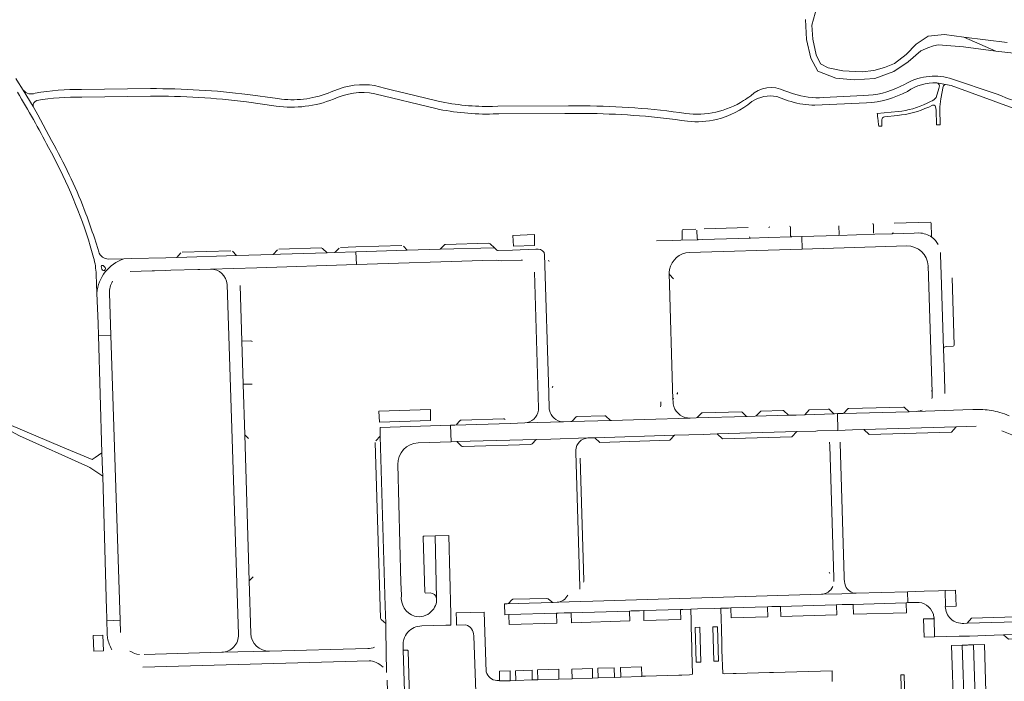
# Model space of a CAD drawing. Header units: metres. Extents: x 166325 to 190320, y 381923 to 404576.
# Tile 351 of 656: x 173876 to 174343, y 390026 to 390339. Entities that reach past the tile are written whole.
import ezdxf

# ---------------------------------------------------------------- set-up
doc = ezdxf.new("R2010")
doc.units = ezdxf.units.M
for name, color, linetype, lineweight in [('B-WE-OG-WATER_BEEK-GV', 8, 'Continuous', 18), ('B-WE-VH-VERHARDING_ASFALT-GV', 8, 'Continuous', 18), ('B-WE-VH-VERHARDING_BETONSTRAATSTEEN-GV', 8, 'Continuous', 18), ('B-WE-VH-VERHARDING_FUNDERING_ZAND-GV', 8, 'Continuous', 18)]:
    doc.layers.add(name, color=color, linetype=linetype, lineweight=lineweight)

msp = doc.modelspace()

# ---------------------------------------------------------------- linework, layer by layer
at = {"layer": 'B-WE-OG-WATER_BEEK-GV', "flags": 128}
for points in [[(174248.54, 390339.529), (174249.032, 390330.015), (174250.991, 390321.266), (174254.432, 390315.045), (174262.842, 390311.714), (174271.615, 390310.92), (174281.431, 390311.581), (174290.405, 390314.959), (174297.108, 390319.516), (174303.126, 390324.679), (174306.449, 390326.075), (174309.124, 390327.089), (174311.322, 390327.503), (174323.364, 390326.643), (174338.668, 390324.49), (174323.555, 390331.237), (174314.348, 390332.383), (174306.549, 390331.638), (174301.003, 390327.772), (174296.138, 390322.996), (174290.76, 390318.699), (174285.877, 390316.721), (174280.957, 390315.303), (174275.312, 390314.71), (174266.234, 390315.139), (174259.318, 390316.71), (174255.59, 390318.51), (174253.649, 390322.79), (174252.083, 390330.251), (174251.499, 390336.843), (174253.902, 390345.3)], [(174344.014, 390328.577), (174323.555, 390331.237), (174338.668, 390324.49), (174354.275, 390322.72)]]:
    msp.add_lwpolyline(points, dxfattribs=at)
at = {"layer": 'B-WE-VH-VERHARDING_ASFALT-GV', "flags": 128}
for points in [[(173892.759, 390279.948), (173891.567, 390282.151), (173884.992, 390294.364), (173882.909, 390298.367), (173878.139, 390306.124), (173875.174, 390310.752), (173874.593, 390311.66)], [(174339.241, 390304.17), (174316.704, 390311.781)], [(173878.139, 390306.124), (173882.909, 390298.367)], [(173938.415, 390306.776), (173905.741, 390306.333)], [(174030.153, 390307.404), (174027.002, 390306.316), (174023.883, 390305.238)], [(174074.671, 390300.842), (174058.302, 390304.813), (174053.554, 390305.965), (174049.152, 390307.033)], [(174242.858, 390304.298), (174238.711, 390305.76)], [(174311.985, 390308.097), (174311.638, 390306.893), (174310.389, 390302.562)], [(174310.745, 390309.549), (174314.824, 390308.758), (174317.548, 390308.23), (174337.414, 390301.032), (174348.189, 390297.127)], [(174314.824, 390308.758), (174310.745, 390309.549)], [(174312.643, 390301.881), (174313.723, 390307.758)], [(173905.894, 390302.774), (173938.446, 390303.236)], [(173983.875, 390300.519), (173997.912, 390298.541), (173997.958, 390298.534)], [(174000.354, 390301.847), (173998.492, 390302.101), (173984.448, 390304.019)], [(174044.55, 390304.375), (174073.547, 390297.308)], [(174234.964, 390303.035), (174240.348, 390301.07)], [(174278.351, 390303.645), (174275.987, 390303.521), (174257.013, 390302.518)], [(174307.786, 390300.653), (174306.118, 390299.834)], [(174143.616, 390298.601), (174136.299, 390298.57), (174102.923, 390298.429), (174100.301, 390298.364)], [(174251.604, 390298.948), (174252.956, 390298.887), (174277.35, 390299.991)], [(174292.389, 390295.954), (174282.512, 390295.013), (174282.566, 390294.538), (174282.671, 390293.621), (174282.692, 390293.436), (174282.748, 390292.947), (174283.112, 390289.764), (174283.203, 390288.967), (174284.734, 390289.019), (174284.724, 390289.61), (174284.684, 390292.075)], [(174306.883, 390298.077), (174308.679, 390298.906)], [(174310.054, 390298.207), (174310.39, 390296.529), (174310.623, 390289.578), (174312.261, 390289.644), (174312.132, 390296.994)], [(174100.639, 390294.774), (174103.301, 390294.834), (174134.549, 390294.943), (174136.618, 390294.951), (174147.051, 390294.987)], [(174285.937, 390293.478), (174292.08, 390294.072)], [(173909.097, 390235.123), (173909.895, 390232.295), (173911.46, 390226.754)], [(173913.869, 390229.514), (173913.43, 390231.117), (173911.797, 390236.16)], [(174193.533, 390229.168), (174246.928, 390230.675), (174246.744, 390236.737), (174242.043, 390236.597), (174230.806, 390236.239), (174222.567, 390235.983), (174199.784, 390235.282), (174197.782, 390235.224), (174189.557, 390234.975), (174185.328, 390234.881), (174178.017, 390234.672)], [(174302.264, 390238.462), (174299.975, 390238.389), (174289.631, 390238.063), (174281.293, 390237.798), (174264.014, 390237.252), (174246.744, 390236.737), (174246.928, 390230.675), (174296.473, 390232.282)], [(174102.359, 390230.323), (174102.29, 390230.388), (174101.277, 390231.341), (174075.577, 390230.748), (174059.973, 390230.252), (174035.686, 390229.48), (174035.885, 390223.429), (174095.794, 390225.312), (174102.098, 390225.489), (174104.638, 390225.152), (174113.923, 390225.499), (174114.494, 390225.52)], [(174121.996, 390230.786), (174121.808, 390230.777), (174120.836, 390230.733), (174109.877, 390230.342), (174103.008, 390230.098)], [(173925.765, 390226.181), (173918.487, 390226.054)], [(173988.693, 390221.964), (174035.885, 390223.429), (174035.686, 390229.48), (174025.729, 390229.163), (174022.024, 390229.045), (174000.008, 390228.345), (173996.465, 390228.238), (173979.145, 390227.717), (173950.813, 390226.865), (173945.674, 390226.71), (173929.466, 390226.245), (173925.765, 390226.181)], [(174127.28, 390154.481), (174127.201, 390154.945), (174126.962, 390162.684), (174125.019, 390227.98)], [(174314.285, 390170.451), (174313.866, 390183.457), (174312.736, 390218.762), (174312.436, 390228.067), (174312.4, 390229.187)], [(173915.91, 390222.956), (173916.854, 390222.125)], [(173928.741, 390220.233), (173939.227, 390220.527), (173940.256, 390220.556), (173945.432, 390220.701), (173947.985, 390220.772), (173960.753, 390221.128), (173961.803, 390221.157), (173966.878, 390221.299), (173966.903, 390221.3), (173988.693, 390221.964)], [(173988.693, 390221.964), (173966.903, 390221.3)], [(174183.995, 390219.419), (174184.029, 390219.713), (174184.187, 390221.069)], [(174306.645, 390222.798), (174308.547, 390163.016), (174308.59, 390161.703)], [(173912.689, 390218.805), (173913.03, 390209.956)], [(174120.265, 390219.871), (174122.163, 390155.392), (174122.093, 390154.419)], [(174185.806, 390158.701), (174185.784, 390159.361), (174183.995, 390219.419)], [(173974.648, 390214.04), (173980.044, 390048.208)], [(173982.981, 390142.788), (173982.244, 390166.739), (173981.614, 390187.203), (173980.801, 390213.603)], [(173913.03, 390209.956), (173913.584, 390195.608), (173913.806, 390189.839), (173919.533, 390190.017), (173918.928, 390209.855)], [(174314.544, 390162.445), (174314.506, 390163.622), (174314.285, 390170.451)], [(174332.514, 390154.762), (174327.711, 390154.858), (174322.969, 390154.694), (174301.002, 390153.866), (174297.656, 390153.764), (174266.408, 390152.912), (174263.652, 390152.827), (174263.883, 390144.913), (174270.84, 390145.116), (174276.221, 390145.279), (174319.956, 390146.565), (174329.412, 390146.841)], [(174301.002, 390153.866), (174322.969, 390154.694)], [(174080.433, 390147.316), (174047.218, 390146.241), (174047.08, 390146.113), (174047.192, 390142.22), (174049.511, 390061.618), (174049.748, 390053.366), (174049.832, 390050.277), (174050.079, 390030.178)], [(174065.14, 390138.992), (174080.765, 390139.49), (174080.433, 390147.316)], [(174115.564, 390148.479), (174133.997, 390148.954), (174133.789, 390148.959), (174133.58, 390148.97)], [(174172.383, 390150.072), (174193.958, 390150.737)], [(173985.879, 390048.655), (173985.111, 390073.605), (173982.981, 390142.788)], [(174270.84, 390145.116), (174263.883, 390144.913), (174254.288, 390144.615)], [(174341.524, 390144.695), (174343.871, 390143.757), (174384.898, 390127.37), (174390.666, 390125.066), (174398.961, 390121.788), (174439.757, 390105.668), (174443.466, 390104.203), (174455.309, 390099.476), (174458.987, 390108.203)], [(174145.489, 390141.31), (174127.9, 390140.778)], [(174259.947, 390139.39), (174259.955, 390139.11), (174259.997, 390137.637), (174261.917, 390075.016), (174261.981, 390073.292)], [(174266.874, 390075.551), (174264.916, 390138.901), (174264.926, 390139.246)], [(174139.764, 390134.474), (174139.744, 390135.559)], [(174141.748, 390069.765), (174141.696, 390070.768), (174139.764, 390134.474)], [(174057.2, 390066.796), (174056.988, 390072.829), (174055.485, 390128.693)], [(174066.8, 390052.242), (174078.176, 390052.618), (174080.678, 390052.67), (174080.53, 390057.812), (174079.607, 390095.12), (174073.123, 390094.923), (174073.863, 390065.3)], [(174256.125, 390067.275), (174265.751, 390067.493), (174272.538, 390067.725)], [(174314.716, 390061.511), (174314.866, 390061.514), (174314.662, 390069.013), (174311.458, 390068.924), (174304.779, 390068.729), (174296.829, 390068.451), (174297.01, 390063.309), (174301.043, 390063.44)], [(174130.998, 390063.467), (174147.776, 390064.002)], [(173924.159, 390049.166), (173923.984, 390054.94), (173917.737, 390054.762), (173917.906, 390048.97)], [(174309.215, 390057.228), (174309.421, 390056.141), (174309.649, 390047.063), (174321.337, 390047.395), (174326.167, 390047.499), (174337.8, 390047.882), (174342.373, 390048.032), (174362.432, 390048.692), (174370.865, 390048.969), (174372.432, 390049.021), (174373.813, 390049.067)], [(174377.586, 390055.023), (174325.047, 390053.557), (174323.551, 390053.499)], [(174050.079, 390030.178), (174049.832, 390050.277)], [(174050.46, 390026.645), (174051.107, 390005.832), (174059.168, 390005.993), (174059.151, 390006.526), (174058.077, 390040.72), (174057.992, 390043.408), (174058.062, 390044.606), (174058.295, 390045.783)], [(174041.281, 390041.526), (173994.681, 390040.288), (173972.119, 390039.774), (173935.342, 390038.696)], [(173972.119, 390039.774), (173994.681, 390040.288)], [(173934.685, 390032.791), (174041.884, 390035.718)], [(174299.72, 389987.253), (174297.782, 389987.451), (174294.562, 389987.78), (174295.404, 389990.775), (174295.961, 389994.134), (174296.055, 389994.702), (174296.022, 390000.474), (174295.897, 390006.252), (174295.225, 390029.134), (174293.706, 390029.087), (174294.007, 390017.233), (174294.153, 390011.486), (174294.416, 390001.756), (174294.566, 389994.853), (174294.056, 389991.354), (174293.338, 389989.194)]]:
    msp.add_lwpolyline(points, dxfattribs=at)
at = {"layer": 'B-WE-VH-VERHARDING_ASFALT-GV'}
for points in [[(174316.704, 390311.781, 0.2017389), (174295.359, 390308.753)], [(173875.418, 390305.069, -0.0164654), (173890.057, 390278.957)], [(173883.799, 390304.665, -0.3538889), (173878.139, 390306.124)], [(173905.741, 390306.333, 0.0505197), (173883.799, 390304.665)], [(173984.448, 390304.019, 0.0318113), (173938.415, 390306.776)], [(174023.883, 390305.238, -0.1300332), (174000.354, 390301.847)], [(174049.152, 390307.033, 0.1512052), (174030.153, 390307.404)], [(174238.711, 390305.76, 0.3130147), (174222.581, 390303.433)], [(174277.35, 390299.991, 0.1104361), (174296.763, 390305.489)], [(174295.359, 390308.753, -0.1058988), (174278.351, 390303.645)], [(174296.763, 390305.489, -0.1583845), (174310.745, 390309.549)], [(174310.745, 390309.549, -0.3121536), (174311.985, 390308.097)], [(174313.723, 390307.758, -0.269966), (174314.824, 390308.758)], [(173882.909, 390298.367, -0.394715), (173884.544, 390301.159)], [(173884.544, 390301.159, -0.047217), (173905.894, 390302.774)], [(173938.446, 390303.236, -0.031226), (173983.875, 390300.519)], [(173997.958, 390298.534, 0.1306066), (174024.991, 390301.797)], [(174024.991, 390301.797, -0.1594979), (174044.55, 390304.375)], [(174100.301, 390298.364, -0.0601772), (174074.671, 390300.842)], [(174219.245, 390301.088, -0.1753189), (174191.828, 390295.07)], [(174206.444, 390292.239, 0.1157874), (174223.146, 390300.653)], [(174222.581, 390303.433, -0.0244304), (174219.245, 390301.088)], [(174223.146, 390300.653, -0.1933579), (174234.964, 390303.035)], [(174240.348, 390301.07, 0.0646806), (174251.604, 390298.948)], [(174257.013, 390302.518, -0.0946646), (174242.858, 390304.298)], [(174310.389, 390302.562, -0.1584882), (174307.786, 390300.653)], [(174312.132, 390296.994, -0.0319235), (174312.643, 390301.881)], [(174356.446, 390298.267, -0.0302301), (174339.241, 390304.17)], [(174073.547, 390297.308, 0.0587282), (174100.639, 390294.774)], [(174191.828, 390295.07, 0.033589), (174143.616, 390298.601)], [(174292.08, 390294.072, 0.0838738), (174306.883, 390298.077)], [(174306.118, 390299.834, -0.090381), (174292.389, 390295.954)], [(174308.679, 390298.906, -0.4833246), (174310.054, 390298.207)], [(174147.051, 390294.987, -0.0333802), (174192.714, 390291.317)], [(174192.714, 390291.317, 0.0847771), (174206.444, 390292.239)], [(174284.684, 390292.075, -0.3901348), (174285.937, 390293.478)], [(173890.057, 390278.957, -0.0474306), (173909.097, 390235.123)], [(173907.8, 390247.505, 0.0356816), (173892.759, 390279.948)], [(173911.797, 390236.16, 0.0120408), (173907.8, 390247.505)], [(174308.421, 390236.407, 0.1316957), (174302.264, 390238.462)], [(174311.298, 390232.984, 0.1110747), (174308.421, 390236.407)], [(174125.019, 390227.98, 0.4013111), (174121.996, 390230.786)], [(174296.473, 390232.282, -0.4061835), (174306.645, 390222.798)], [(173911.46, 390226.754, -0.0516972), (173912.689, 390218.805)], [(173925.765, 390226.181, 0.2977684), (173913.03, 390209.956)], [(173918.487, 390226.054, -0.3330746), (173913.869, 390229.514)], [(174103.008, 390230.098, -0.186905), (174102.359, 390230.323)], [(174184.187, 390221.069, -0.3492692), (174193.533, 390229.168)], [(173915.063, 390222.548, -0.6370287), (173915.91, 390222.956)], [(173966.903, 390221.3, -0.3982954), (173974.648, 390214.04)], [(173918.928, 390209.855, -0.1438459), (173920.467, 390215.523)], [(174308.59, 390161.703, -0.0702025), (174308.403, 390160.013)], [(174180.098, 390158.37, -0.0707029), (174179.859, 390156.121)], [(174186.198, 390156.212, -0.0795387), (174185.806, 390158.701)], [(174193.958, 390150.737, -0.3320451), (174186.198, 390156.212)], [(174122.093, 390154.419, -0.3589878), (174115.564, 390148.479)], [(174133.58, 390148.97, -0.3373613), (174127.28, 390154.481)], [(174303.803, 390154.511, -0.0903827), (174301.002, 390153.866)], [(174340.619, 390153.419, 0.0538893), (174332.514, 390154.762)], [(174344.923, 390151.823, 0.0305973), (174340.619, 390153.419)], [(174055.485, 390128.693, -0.4141579), (174065.14, 390138.992)], [(174139.744, 390135.559, -0.3727619), (174145.489, 390141.31)], [(174267.521, 390071.247, -0.0719095), (174266.874, 390075.551)], [(174261.446, 390070.894, -0.2834776), (174256.125, 390067.275)], [(174272.538, 390067.725, -0.3111452), (174267.521, 390071.247)], [(174063.467, 390056.873, -0.3574894), (174057.2, 390066.796)], [(174073.863, 390065.3, -0.2234419), (174071.359, 390059.059)], [(174135.997, 390066.871, -0.2540705), (174130.998, 390063.467)], [(174301.043, 390063.44, -0.3284838), (174308.947, 390058.137)], [(174071.359, 390059.059, -0.2571194), (174063.467, 390056.873)], [(174308.947, 390058.137, -0.0284043), (174309.215, 390057.228)], [(174323.551, 390053.499, -0.4332099), (174314.716, 390061.511)], [(173917.906, 390048.97, 0.0465825), (173918.074, 390046.521)], [(173994.681, 390040.288, -0.4038451), (173985.879, 390048.655)], [(174058.295, 390045.783, -0.1179817), (174060.243, 390049.356)], [(174060.243, 390049.356, -0.214181), (174066.8, 390052.242)], [(173918.074, 390046.521, 0.0861079), (173920.067, 390040.984)], [(173980.044, 390048.208, -0.4153669), (173972.119, 390039.774)], [(173933.14, 390038.73, -0.1231158), (173928.625, 390040.398)], [(174044.535, 390042.245, -0.0955282), (174041.281, 390041.526)], [(174041.884, 390035.718, -0.1111945), (174045.209, 390034.996)], [(174045.209, 390034.996, -0.0769784), (174048.578, 390032.71)]]:
    msp.add_lwpolyline(points, format="xyb", dxfattribs=at)
at = {"layer": 'B-WE-VH-VERHARDING_ASFALT-GV', "flags": 128}
for points in [[(173919.533, 390190.017), (173913.806, 390189.839), (173915.422, 390134.299), (173915.658, 390126.191), (173915.744, 390123.248), (173917.589, 390059.865), (173917.689, 390056.415), (173917.737, 390054.762), (173923.984, 390054.94)], [(174263.652, 390152.827), (174262.239, 390152.784), (174248.154, 390152.266), (174244.191, 390152.146), (174240.546, 390152.035), (174224.648, 390151.639), (174220.988, 390151.53), (174196.764, 390150.853), (174193.958, 390150.737), (174172.383, 390150.072), (174156.673, 390149.615), (174137.462, 390149.054), (174133.997, 390148.954), (174115.564, 390148.479), (174108.695, 390148.178), (174082.53, 390147.384), (174080.433, 390147.316), (174080.765, 390139.49), (174083.423, 390139.574), (174121.051, 390140.592), (174127.9, 390140.778), (174145.489, 390141.31), (174148.839, 390141.414), (174186.565, 390142.591), (174200.128, 390142.997), (174206.715, 390143.195), (174244.387, 390144.323), (174253.393, 390144.593), (174254.288, 390144.615), (174263.883, 390144.913)], [(174296.829, 390068.451), (174272.538, 390067.725), (174265.751, 390067.493), (174256.125, 390067.275), (174147.776, 390064.002), (174130.998, 390063.467), (174129.059, 390063.406), (174117.685, 390063.05), (174107.288, 390062.769), (174105.974, 390062.712), (174106.21, 390057.609), (174108.017, 390057.657), (174130.595, 390058.322), (174131.424, 390058.351), (174134.269, 390058.437), (174137.612, 390058.516), (174165.236, 390059.331), (174166.066, 390059.368), (174169.907, 390059.497), (174171.959, 390059.554), (174189.403, 390060.073), (174190.39, 390060.116), (174194.273, 390060.218), (174197.362, 390060.308), (174205.222, 390060.553), (174208.442, 390060.65), (174212.145, 390060.74), (174213.195, 390060.781), (174230.527, 390061.335), (174232.566, 390061.4), (174235.816, 390061.493), (174236.653, 390061.503), (174263.138, 390062.271), (174265.895, 390062.361), (174266.989, 390062.397), (174270.2, 390062.49), (174271.03, 390062.5), (174296.169, 390063.271), (174297.01, 390063.309)]]:
    msp.add_lwpolyline(points, close=True, dxfattribs=at)
at = {"layer": 'B-WE-VH-VERHARDING_BETONSTRAATSTEEN-GV'}
for points in [[(174190.577, 390240.086, 0.2931191), (174190.084, 390239.529)], [(174231.653, 390241.339, 0.3979025), (174231.184, 390240.87)], [(174241.441, 390241.125, 0.4108456), (174240.923, 390241.623)], [(174280.709, 390242.334, 0.4018949), (174280.197, 390242.815)], [(174308.095, 390243.089, 0.3632454), (174307.563, 390243.577)], [(174190.067, 390235.463, -0.3801053), (174189.557, 390234.975)], [(174197.782, 390235.224, -0.3241986), (174197.266, 390235.804)], [(174222.567, 390235.983, -0.340585), (174222.044, 390236.564)], [(174242.043, 390236.597, -0.3411989), (174241.512, 390237.063)], [(174264.505, 390237.754, -0.3703798), (174264.014, 390237.252)], [(174290.103, 390238.679, -0.3128929), (174289.631, 390238.063)], [(174308.421, 390236.407, -0.255519), (174308.224, 390236.806)], [(174019.862, 390231.017, 0.1168849), (174019.206, 390231.314)], [(174078.088, 390233.02, 0.1900725), (174077.382, 390232.696)], [(174099.184, 390233.277, 0.1831488), (174098.501, 390233.602)], [(173915.273, 390221.213, 1.2246012), (173916.854, 390222.125)], [(174127.121, 390224.915, 0.1881702), (174126.82, 390225.594)], [(174306.645, 390222.798, -0.1546343), (174306.423, 390222.055)], [(174184.208, 390218.692, -0.0821073), (174183.995, 390219.419)], [(173986.493, 390186.775, 0.3949834), (173985.963, 390187.273)], [(174313.866, 390183.457, -0.4160161), (174315.072, 390184.618)], [(174318.425, 390184.742, 0.3922938), (174318.944, 390185.302)], [(174128.629, 390165.093, 0.1984841), (174128.868, 390165.824)], [(174187.679, 390162.087, 0.1704), (174187.94, 390162.807)], [(174308.275, 390163.73, -0.1529304), (174308.547, 390163.016)], [(174185.784, 390159.361, -0.1292495), (174186.018, 390160.098)], [(174140.314, 390151.431, 0.1696617), (174139.771, 390151.166)], [(174154.228, 390151.508, 0.1874033), (174153.512, 390151.792)], [(174197.465, 390151.189, -0.1886355), (174196.764, 390150.853)], [(174199.811, 390153.249, 0.1797146), (174199.156, 390152.969)], [(174266.859, 390153.152, -0.1981006), (174266.408, 390152.912)], [(174085.523, 390149.783, 0.1845536), (174084.816, 390149.482)], [(174106.255, 390150.094, 0.2074867), (174105.549, 390150.407)], [(174138.157, 390149.416, -0.1884378), (174137.462, 390149.054)], [(174156.673, 390149.615, -0.1495749), (174155.924, 390149.884)], [(174118.463, 390138.253, 0.2290605), (174119.15, 390138.569)], [(174067.928, 390094.764, 0.4392994), (174067.425, 390094.257)], [(174259.787, 390077.749, 0.2026359), (174260.118, 390077.053)], [(174143.378, 390073.032, 0.1930645), (174143.638, 390073.738)], [(174068.238, 390068.274, 0.4139035), (174068.767, 390067.802)], [(174070.822, 390067.887, -0.3571396), (174073.863, 390065.3)], [(174047.317, 390055.993, 0.2415914), (174047.646, 390055.309)], [(174087.649, 390052.758, -0.3390574), (174091.467, 390047.591)], [(174060.369, 390040.455, 0.4505533), (174059.843, 390040.854)], [(174102.411, 390026.441, -0.3352419), (174097.377, 390030.575)]]:
    msp.add_lwpolyline(points, format="xyb", dxfattribs=at)
at = {"layer": 'B-WE-VH-VERHARDING_BETONSTRAATSTEEN-GV', "flags": 128}
for points in [[(174196.619, 390240.271), (174190.577, 390240.086)], [(174197.266, 390235.804), (174197.16, 390239.793)], [(174221.423, 390241.022), (174221.39, 390241.021), (174200.6, 390240.39)], [(174241.512, 390237.063), (174241.441, 390241.117), (174241.441, 390241.125)], [(174264.386, 390241.782), (174264.505, 390237.754)], [(174280.794, 390238.384), (174280.71, 390242.302), (174280.709, 390242.334)], [(174307.563, 390243.577), (174290.505, 390243.11)], [(174308.224, 390236.806), (174308.095, 390243.089)], [(174189.557, 390234.975), (174197.782, 390235.224)], [(174190.084, 390239.529), (174190.067, 390235.463)], [(174199.784, 390235.282), (174222.567, 390235.983)], [(174230.806, 390236.239), (174242.043, 390236.597)], [(174264.014, 390237.252), (174281.293, 390237.798)], [(174289.631, 390238.063), (174299.975, 390238.389), (174302.264, 390238.462)], [(173998.454, 390230.432), (173996.465, 390228.238), (174000.008, 390228.345), (174022.024, 390229.045), (174019.862, 390231.017)], [(174019.206, 390231.314), (173999.156, 390230.73)], [(174027.674, 390231.237), (174025.729, 390229.163), (174035.686, 390229.48), (174059.973, 390230.252), (174058.166, 390232.185)], [(174057.441, 390232.422), (174035.611, 390231.777), (174028.426, 390231.565)], [(174077.382, 390232.696), (174075.577, 390230.748), (174101.277, 390231.341), (174099.184, 390233.277)], [(174098.501, 390233.602), (174078.088, 390233.02)], [(173952.764, 390228.959), (173950.813, 390226.865), (173979.145, 390227.717), (173977.249, 390229.762)], [(173976.498, 390229.956), (173953.461, 390229.264)], [(174125.019, 390227.98), (174126.962, 390162.684)], [(173915.063, 390222.548), (173915.273, 390221.213)], [(174308.547, 390163.016), (174306.645, 390222.798)], [(174183.995, 390219.419), (174185.784, 390159.361)], [(174186.031, 390216.63), (174184.208, 390218.692)], [(174312.736, 390218.762), (174313.866, 390183.457)], [(174318.944, 390185.302), (174317.946, 390217.197)], [(173985.963, 390187.273), (173981.614, 390187.203), (173982.244, 390166.739), (173986.58, 390166.833)], [(174315.072, 390184.618), (174318.425, 390184.742)], [(174266.408, 390152.912), (174297.656, 390153.764), (174295.249, 390155.965), (174294.969, 390155.957)], [(174294.969, 390155.957), (174269.131, 390155.298), (174268.797, 390155.213), (174268.453, 390154.963), (174266.859, 390153.152)], [(174139.771, 390151.166), (174138.157, 390149.416)], [(174140.483, 390151.436), (174140.314, 390151.431)], [(174153.512, 390151.792), (174140.483, 390151.436)], [(174155.924, 390149.884), (174154.228, 390151.508)], [(174196.764, 390150.853), (174220.988, 390151.53), (174220.605, 390151.576), (174220.273, 390151.752), (174218.582, 390153.536)], [(174199.156, 390152.969), (174199.085, 390152.894), (174197.465, 390151.189)], [(174218.582, 390153.536), (174218.27, 390153.707), (174199.811, 390153.249)], [(174082.53, 390147.384), (174108.695, 390148.178)], [(174084.816, 390149.482), (174083.208, 390147.714)], [(174105.549, 390150.407), (174085.523, 390149.783)], [(174137.462, 390149.054), (174156.673, 390149.615)], [(173984.856, 390141.018), (173982.981, 390142.788), (173985.111, 390073.605), (173986.944, 390075.526)], [(174047.192, 390142.22), (174045.11, 390139.895)], [(174047.646, 390055.309), (174049.748, 390053.366), (174049.511, 390061.618), (174047.192, 390142.22)], [(174044.845, 390139.177), (174047.317, 390055.993)], [(174121.051, 390140.592), (174083.423, 390139.574), (174085.64, 390137.454), (174086.092, 390137.247), (174086.39, 390137.246), (174118.463, 390138.253)], [(174119.15, 390138.569), (174121.051, 390140.592)], [(174261.917, 390075.016), (174259.997, 390137.637)], [(174139.764, 390134.474), (174141.696, 390070.768)], [(174143.638, 390073.738), (174141.884, 390131.8)], [(174067.425, 390094.257), (174068.238, 390068.274)], [(174073.123, 390094.923), (174067.928, 390094.764)], [(174073.863, 390065.3), (174073.123, 390094.923)], [(174068.767, 390067.802), (174070.822, 390067.887)], [(174097.377, 390030.575), (174096.427, 390058.772), (174089.99, 390058.601), (174083.155, 390058.465), (174083.263, 390055.035), (174083.34, 390052.618), (174087.649, 390052.758)], [(174208.993, 390040.811), (174208.949, 390042.385), (174208.7, 390052.256), (174208.596, 390054.235), (174208.575, 390055.131), (174208.442, 390060.65), (174205.222, 390060.553), (174197.362, 390060.308), (174194.273, 390060.218), (174194.435, 390054.707), (174194.461, 390053.809), (174194.473, 390051.818), (174194.724, 390042.034), (174194.76, 390040.391), (174195.06, 390029.503), (174193.554, 390029.148), (174189.941, 390029.014), (174188.601, 390028.983), (174172.825, 390028.491), (174171.052, 390028.436), (174171.057, 390028.274), (174161.153, 390027.953), (174158.094, 390027.863), (174150.384, 390027.636), (174147.751, 390027.573), (174138.01, 390027.265), (174131.755, 390027.07), (174121.817, 390026.766), (174119.184, 390026.674), (174111.392, 390026.444), (174108.75, 390026.344), (174103.685, 390026.196), (174103.689, 390026.428), (174102.411, 390026.441)], [(174379.695, 390057.465), (174327.18, 390055.906), (174325.047, 390053.557), (174377.586, 390055.023)], [(174091.467, 390047.591), (174092.417, 390020.865)], [(174059.843, 390040.854), (174058.077, 390040.72), (174059.151, 390006.526), (174059.168, 390005.993), (174059.183, 390005.512)], [(174060.424, 390006.714), (174060.928, 390006.739), (174061.377, 390007.279), (174060.369, 390040.455)], [(174261.242, 390025.883), (174261.179, 390028.142), (174261.166, 390028.668), (174261.094, 390031.071), (174233.433, 390030.235), (174231.539, 390030.246), (174215.646, 390029.789), (174214.332, 390029.749), (174210.232, 390029.621), (174209.326, 390029.692), (174208.993, 390040.811)]]:
    msp.add_lwpolyline(points, dxfattribs=at)
for points in [[(174120.196, 390237.666), (174109.967, 390237.218), (174110.279, 390232.091), (174120.271, 390232.448)], [(174070.932, 390153.104), (174070.932, 390154.803), (174046.513, 390154.046), (174046.778, 390148.861), (174070.932, 390149.583)], [(174237.849, 390154.277), (174227.623, 390154.067), (174227.326, 390153.954), (174227.046, 390153.722), (174225.384, 390151.952), (174225.077, 390151.739), (174224.648, 390151.639), (174240.546, 390152.035), (174238.17, 390154.286)], [(174259.329, 390155.002), (174250.317, 390154.643), (174248.154, 390152.266), (174262.239, 390152.784), (174261.941, 390152.828), (174261.664, 390152.991), (174260.031, 390154.695), (174259.714, 390154.916)], [(174319.956, 390146.565), (174276.221, 390145.279), (174278.728, 390142.975), (174317.628, 390144.113)], [(174186.565, 390142.591), (174148.839, 390141.414), (174151.144, 390139.216), (174184.269, 390140.264)], [(174244.387, 390144.323), (174206.715, 390143.195), (174209.191, 390140.965), (174242.081, 390141.919)], [(174314.662, 390069.013), (174314.866, 390061.514), (174319.855, 390061.668), (174319.636, 390069.168)], [(174126.747, 390065.043), (174126.019, 390065.302), (174110.027, 390064.873), (174109.325, 390064.541), (174108.02, 390063.064), (174107.288, 390062.769), (174117.685, 390063.05), (174129.059, 390063.406), (174128.367, 390063.649)], [(174296.184, 390062.965), (174296.169, 390063.271), (174271.03, 390062.5), (174271.039, 390062.191), (174271.214, 390057.775), (174296.353, 390058.547)], [(174130.607, 390058.018), (174130.595, 390058.322), (174108.017, 390057.657), (174108.023, 390057.344), (174108.153, 390052.919), (174130.749, 390053.593)], [(174165.252, 390059.018), (174165.236, 390059.331), (174137.612, 390058.516), (174137.627, 390058.212), (174137.695, 390053.798), (174165.391, 390054.624)], [(174189.419, 390059.773), (174189.403, 390060.073), (174171.959, 390059.554), (174171.964, 390059.246), (174172.06, 390054.804), (174189.572, 390055.318)], [(174230.547, 390061.018), (174230.527, 390061.335), (174213.195, 390060.781), (174213.188, 390060.478), (174213.311, 390056.066), (174230.699, 390056.608)], [(174263.156, 390061.966), (174263.138, 390062.271), (174236.653, 390061.503), (174236.66, 390061.193), (174236.782, 390056.779), (174263.303, 390057.538)], [(174309.421, 390056.141), (174309.088, 390055.658), (174304.414, 390055.613), (174304.681, 390046.919), (174309.649, 390047.063)], [(174198.505, 390051.636), (174198.962, 390035.163), (174196.752, 390035.111), (174196.307, 390051.558)], [(174205.143, 390035.556), (174207.359, 390035.621), (174206.89, 390051.883), (174204.674, 390051.81)], [(174362.432, 390048.692), (174342.373, 390048.032), (174344.63, 390045.929), (174360.183, 390046.403)], [(173915.895, 390047.936), (173911.259, 390047.783), (173911.637, 390040.278), (173916.123, 390040.426)], [(174322.746, 390043.146), (174317.735, 390042.987), (174318.755, 390010.448), (174323.276, 390010.578), (174323.793, 390010.594)], [(174328.164, 390043.311), (174325.724, 390043.242), (174325.189, 390043.22), (174322.746, 390043.146), (174323.793, 390010.594), (174323.276, 390010.578), (174323.336, 390008.622), (174323.661, 389998.133), (174323.722, 389996.156), (174326.662, 389996.249), (174327.184, 389996.273), (174329.63, 389996.361), (174329.588, 389998.353)], [(174333.235, 390043.45), (174328.164, 390043.311), (174329.588, 389998.353), (174334.601, 389998.502)], [(174103.689, 390026.428), (174103.685, 390026.196), (174108.75, 390026.344), (174108.623, 390030.984), (174103.568, 390030.818)], [(174111.392, 390026.444), (174119.184, 390026.674), (174119.055, 390031.287), (174111.248, 390031.065)], [(174121.817, 390026.766), (174131.755, 390027.07), (174131.692, 390031.723), (174121.684, 390031.425)], [(174138.01, 390027.265), (174147.751, 390027.573), (174147.615, 390032.182), (174137.871, 390031.872)], [(174150.384, 390027.636), (174158.094, 390027.863), (174157.958, 390032.486), (174150.265, 390032.27)], [(174161.153, 390027.953), (174171.057, 390028.274), (174171.052, 390028.436), (174170.92, 390032.9), (174161.016, 390032.6)]]:
    msp.add_lwpolyline(points, close=True, dxfattribs=at)
at = {"layer": 'B-WE-VH-VERHARDING_FUNDERING_ZAND-GV', "flags": 128}
msp.add_lwpolyline([(173813.778, 389946.957), (173829.207, 390012.085), (173844.876, 390076.699), (173850.731, 390102.528), (173855.345, 390121.822), (173862.76, 390146.209), (173867.475, 390146.767), (173870.813, 390145.331), (173876.332, 390142.285), (173908.751, 390127.761), (173909.686, 390127.342), (173915.744, 390123.248), (173915.658, 390126.191), (173915.422, 390134.299), (173912.212, 390132.091), (173910.796, 390131.117), (173896.787, 390136.943), (173871.525, 390147.681), (173868.655, 390149.172), (173863.497, 390151.85)], dxfattribs=at)

doc.saveas('drawing.dxf')
